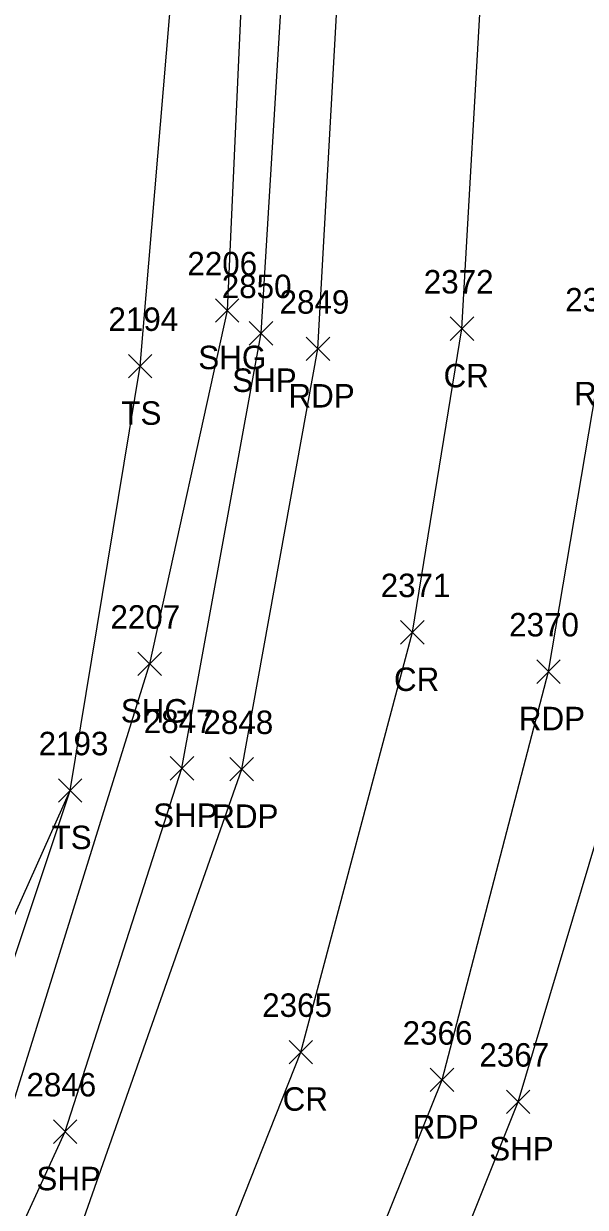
# Model space of a CAD drawing. Extents: x 1769141 to 1770911, y 735471 to 741449.
# Drawn here: x 1770593.8 to 1770641.7, y 736995 to 737095.9 of the extents above; entities that cross this region are included whole.
import ezdxf

# ---------------------------------------------------------------- set-up
doc = ezdxf.new("R2010")
doc.units = 0
for name, color, linetype in [('L_A', 7, 'Continuous'), ('L_I', 7, 'Continuous'), ('L_TIC', 7, 'Continuous'), ('LELB', 7, 'Continuous'), ('P_A', 7, 'Continuous'), ('P_I', 7, 'Continuous'), ('P_TIC', 7, 'Continuous'), ('PET', 7, 'Continuous'), ('PRC', 7, 'Continuous'), ('PSP', 7, 'Continuous'), ('PSU', 7, 'Continuous')]:
    doc.layers.add(name, color=color, linetype=linetype)

msp = doc.modelspace()

# ---------------------------------------------------------------- linework, layer by layer
at = {"layer": 'L_TIC'}
for points in [[(1770602.74, 737065.69), (1770604.74, 737067.69)], [(1770604.74, 737065.69), (1770602.74, 737067.69)], [(1770596.78, 737029.52), (1770598.78, 737031.52)], [(1770598.78, 737029.52), (1770596.78, 737031.52)], [(1770596.78, 737029.52), (1770598.78, 737031.52)], [(1770598.78, 737029.52), (1770596.78, 737031.52)]]:
    msp.add_lwpolyline(points, dxfattribs=at)
at = {"layer": 'LELB'}
for points in [[(1770527.48, 736899.16), (1770538.39, 736913.83), (1770566.54, 736966.13), (1770583.87, 736999.5), (1770597.78, 737030.52), (1770603.74, 737066.69), (1770606.99, 737105.21), (1770606.27, 737141.96), (1770602.75, 737177.46), (1770597.09, 737204.08), (1770584.31, 737226.17)], [(1770562.2, 736942.8), (1770574.3, 736964.76), (1770586.74, 736997.51), (1770597.78, 737030.52)]]:
    msp.add_lwpolyline(points, dxfattribs=at)
at = {"layer": 'P_TIC'}
for points in [[(1770610.16, 737070.43), (1770612.16, 737072.43)], [(1770612.16, 737070.43), (1770610.16, 737072.43)], [(1770613.05, 737068.49), (1770615.05, 737070.49)], [(1770615.05, 737068.49), (1770613.05, 737070.49)], [(1770630.18, 737068.88), (1770632.18, 737070.88)], [(1770632.18, 737068.88), (1770630.18, 737070.88)], [(1770617.9, 737067.16), (1770619.9, 737069.16)], [(1770619.9, 737067.16), (1770617.9, 737069.16)], [(1770625.95, 737043), (1770627.95, 737045)], [(1770627.95, 737043), (1770625.95, 737045)], [(1770603.55, 737040.31), (1770605.55, 737042.31)], [(1770605.55, 737040.31), (1770603.55, 737042.31)], [(1770637.55, 737039.65), (1770639.55, 737041.65)], [(1770639.55, 737039.65), (1770637.55, 737041.65)], [(1770606.31, 737031.41), (1770608.31, 737033.41)], [(1770608.31, 737031.41), (1770606.31, 737033.41)], [(1770611.4, 737031.33), (1770613.4, 737033.33)], [(1770613.4, 737031.33), (1770611.4, 737033.33)], [(1770616.45, 737007.22), (1770618.45, 737009.22)], [(1770618.45, 737007.22), (1770616.45, 737009.22)], [(1770628.48, 737004.85), (1770630.48, 737006.85)], [(1770630.48, 737004.85), (1770628.48, 737006.85)], [(1770634.97, 737002.98), (1770636.97, 737004.98)], [(1770636.97, 737002.98), (1770634.97, 737004.98)], [(1770596.36, 737000.44), (1770598.36, 737002.44)], [(1770598.36, 737000.44), (1770596.36, 737002.44)]]:
    msp.add_lwpolyline(points, dxfattribs=at)
at = {"layer": 'PET'}
for points in [[(1770273.03, 736558.89), (1770311.79, 736611.42), (1770334.28, 736642.03), (1770362.15, 736677.39), (1770395.21, 736718.71), (1770421.36, 736750.44), (1770447.16, 736781.61), (1770463.21, 736800.13), (1770491.51, 736834.01), (1770534.74, 736889.69), (1770564.34, 736930.52), (1770585.98, 736965.52), (1770596.03, 736985.79), (1770612.4, 737032.33), (1770618.9, 737068.16), (1770621.16, 737108.89), (1770618.7, 737143.12), (1770611.8, 737180.69), (1770603.3, 737213.06), (1770592.49, 737245.88), (1770581.45, 737278.47)], [(1770275.7, 736500.44), (1770293.46, 736523.99), (1770308.25, 736544.53), (1770339.6, 736585.99), (1770354.04, 736607.65), (1770377.09, 736638.85), (1770405.47, 736677.52), (1770433.08, 736714.63), (1770457.83, 736747.12), (1770487.07, 736785.89), (1770511.85, 736818.72), (1770532.14, 736846.48), (1770557.14, 736879.91), (1770576.72, 736906.62), (1770599.36, 736940.91), (1770615.19, 736970.36), (1770629.48, 737005.85), (1770638.55, 737040.65), (1770643.24, 737068.35), (1770645.29, 737100.93), (1770643.29, 737138.02), (1770637.48, 737178.2), (1770623.12, 737230.1), (1770608.3, 737274.14)]]:
    msp.add_lwpolyline(points, dxfattribs=at)
at = {"layer": 'PRC'}
msp.add_lwpolyline([(1770275.21, 736520.72), (1770298.1, 736551.29), (1770321.86, 736584.28), (1770345.26, 736616.16), (1770366.92, 736646.03), (1770396.69, 736686.2), (1770425.3, 736724.73), (1770448.38, 736754.99), (1770477.14, 736793.69), (1770501.73, 736826.24), (1770522.96, 736854.3), (1770547.64, 736887.36), (1770567.26, 736914.2), (1770589.05, 736947.07), (1770604.65, 736975.91), (1770617.45, 737008.22), (1770626.95, 737044), (1770631.18, 737069.88), (1770632.95, 737101.22), (1770631.26, 737138.45), (1770625.46, 737176.49), (1770611.43, 737227.28), (1770596.59, 737271.46)], dxfattribs=at)
at = {"layer": 'PSP'}
for points in [[(1770309.31, 736612.5), (1770333.17, 736643.27), (1770360.37, 736678.09), (1770362.33, 736680.6), (1770393.29, 736720.83), (1770418.7, 736752.62), (1770444.15, 736783.41), (1770460.87, 736802.48), (1770489.6, 736835.53), (1770496.1, 736844.03), (1770495.66, 736846.23), (1770525.96, 736887.57), (1770531.67, 736892.21), (1770561.2, 736933.71), (1770581.74, 736967.46), (1770597.36, 737001.44), (1770607.31, 737032.41), (1770614.05, 737069.49), (1770616.45, 737108.68), (1770613.94, 737142.23), (1770607.29, 737180.12), (1770598.89, 737211.18), (1770587.45, 737244.33), (1770575.08, 737276.15)], [(1770340.14, 736567.06), (1770355.71, 736595.48), (1770384.34, 736632.07), (1770413.38, 736670.65), (1770426.21, 736690.9), (1770435.18, 736712.82), (1770460.13, 736745.31), (1770489.93, 736784.13), (1770514.63, 736816.06), (1770535.7, 736843.49), (1770560.97, 736877.11), (1770581.17, 736903.18), (1770605.6, 736937.84), (1770621.17, 736966.95), (1770635.97, 737003.98), (1770646.02, 737037.66), (1770650.84, 737066.81), (1770652.59, 737098.8), (1770650.92, 737139.65), (1770647.51, 737164.15), (1770640.68, 737197.77), (1770629.07, 737231.11), (1770614.09, 737275.47)]]:
    msp.add_lwpolyline(points, dxfattribs=at)
at = {"layer": 'PSU'}
msp.add_lwpolyline([(1770604.02, 737188.56), (1770609.7, 737152.12), (1770612.63, 737104.12), (1770611.16, 737071.43), (1770604.55, 737041.31), (1770590.6, 736996.5), (1770577.77, 736967.1), (1770561.81, 736939.26), (1770539.54, 736909.19), (1770528.41, 736894.86)], dxfattribs=at)

# ---------------------------------------------------------------- texts
at = {"layer": 'L_A'}
for p in [(1770602.14, 737061.69), (1770596.19, 737025.52), (1770596.19, 737025.52)]:
    msp.add_text('TS', height=2, dxfattribs=at).set_placement(p)
at = {"layer": 'L_I'}
for s, p in [('2194', (1770601.04, 737069.69)), ('2193', (1770595.09, 737033.52)), ('2193', (1770595.09, 737033.52))]:
    msp.add_text(s, height=2, dxfattribs=at).set_placement(p)
at = {"layer": 'P_A'}
for s, p in [('SHG', (1770608.7, 737066.43)), ('SHP', (1770611.59, 737064.49)), ('CR', (1770629.61, 737064.88)), ('RDP', (1770616.39, 737063.16)), ('RDP', (1770640.73, 737063.35)), ('CR', (1770625.38, 737039)), ('SHG', (1770602.09, 737036.31)), ('RDP', (1770636.03, 737035.65)), ('SHP', (1770604.85, 737027.41)), ('RDP', (1770609.89, 737027.33)), ('CR', (1770615.89, 737003.22)), ('RDP', (1770626.97, 737000.85)), ('SHP', (1770633.51, 736998.98)), ('SHP', (1770594.9, 736996.44))]:
    msp.add_text(s, height=2, dxfattribs=at).set_placement(p)
at = {"layer": 'P_I'}
for s, p in [('2206', (1770607.77, 737074.43)), ('2850', (1770610.7, 737072.49)), ('2372', (1770627.92, 737072.88)), ('2849', (1770615.63, 737071.16)), ('2373', (1770639.98, 737071.35)), ('2371', (1770624.25, 737047)), ('2207', (1770601.21, 737044.31)), ('2370', (1770635.2, 737043.65)), ('2847', (1770604.05, 737035.41)), ('2848', (1770609.14, 737035.33)), ('2365', (1770614.15, 737011.22)), ('2366', (1770626.12, 737008.85)), ('2367', (1770632.66, 737006.98)), ('2846', (1770594.05, 737004.44))]:
    msp.add_text(s, height=2, dxfattribs=at).set_placement(p)

doc.saveas('drawing.dxf')
